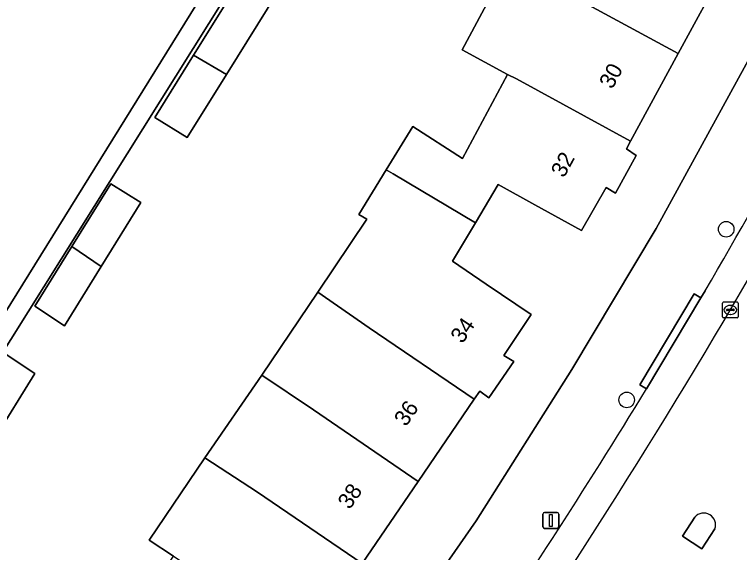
# Model space of a CAD drawing. Extents: x 161771 to 163125, y 382475 to 383179.
# Drawn here: x 162403.33 to 162448.94, y 382644.09 to 382677.91 of the extents above; entities that cross this region are included whole.
import ezdxf

# ---------------------------------------------------------------- set-up
doc = ezdxf.new("R2010")
doc.units = 0
for name, color, linetype in [('IMGEO_Boom', 7, 'Continuous'), ('IMGEO_Erf', 7, 'Continuous'), ('IMGEO_Kolk', 7, 'Continuous'), ('IMGEO_Lichtmast', 7, 'Continuous'), ('IMGEO_Pand', 7, 'Continuous'), ('IMGEO_Pand_nummerreeks', 7, 'Continuous'), ('IMGEO_Parkeervlak_open', 7, 'Continuous'), ('IMGEO_Rijbaan_lokaal_open', 7, 'Continuous'), ('IMGEO_Verkeerseiland_gesloten', 7, 'Continuous'), ('IMGEO_Voetpad_open', 7, 'Continuous')]:
    doc.layers.add(name, color=color, linetype=linetype)

msp = doc.modelspace()

# ---------------------------------------------------------------- linework, layer by layer
at = {"layer": 'IMGEO_Boom'}
for centre in [(162448.106, 382664.408), (162441.847, 382653.678)]:
    msp.add_circle(centre, 0.489, dxfattribs=at)
at = {"layer": 'IMGEO_Erf'}
for points in [[(162419.717, 382683.993), (162400.026, 382652.594)], [(162402.963, 382632.807), (162404.822, 382635.183), (162405.499, 382634.676), (162408.719, 382639.447), (162409.839, 382638.691), (162413.327, 382643.861), (162411.8, 382644.861), (162415.299, 382650.046), (162418.896, 382655.236), (162422.423, 382660.462), (162425.507, 382665.032), (162424.997, 382665.333), (162426.712, 382668.136), (162428.383, 382670.869), (162431.521, 382668.851), (162434.357, 382674.141), (162431.493, 382675.676), (162434.44, 382681.175)], [(162448.085, 382680.957), (162445.09, 382675.453), (162442.094, 382669.947), (162441.83, 382669.462), (162442.449, 382669.037), (162441.151, 382666.669), (162440.55, 382667.034), (162438.994, 382664.332), (162436.058, 382665.948), (162433.759, 382667.214), (162432.325, 382664.805), (162430.891, 382662.395), (162433.015, 382660.954), (162435.835, 382659.041), (162434.122, 382656.473), (162434.742, 382656.098), (162433.176, 382653.806), (162432.607, 382654.231), (162432.261, 382653.724), (162428.738, 382648.554), (162425.214, 382643.385)], [(162400.55, 382603.937), (162412.885, 382618.959), (162421.193, 382630.033), (162432.385, 382646.085), (162438.387, 382655.596), (162443.703, 382664.454), (162451.64, 382678.977)]]:
    msp.add_lwpolyline(points, dxfattribs=at)
for points in [[(162416.661, 382674.131), (162414.195, 382670.168), (162412.162, 382671.433), (162414.603, 382675.357), (162417.885, 382680.633), (162419.919, 382679.368)], [(162408.79, 382662.067), (162406.473, 382658.343), (162404.604, 382659.566), (162406.938, 382663.319), (162409.39, 382667.26), (162411.286, 382666.08)], [(162404.607, 382655.345), (162402.054, 382651.24), (162399.617, 382647.323), (162397.721, 382648.502), (162400.185, 382652.464), (162402.738, 382656.568)]]:
    msp.add_lwpolyline(points, close=True, dxfattribs=at)
at = {"layer": 'IMGEO_Kolk'}
for p, q in [((162447.865, 382658.908), (162447.865, 382659.76)), ((162447.94, 382659.834), (162448.792, 382659.834)), ((162448.866, 382659.76), (162448.866, 382658.908)), ((162448.124, 382659.328), (162448.124, 382659.34)), ((162448.562, 382659.291), (162448.164, 382659.291)), ((162448.167, 382659.377), (162448.565, 382659.377)), ((162448.353, 382659.614), (162448.378, 382659.614)), ((162448.608, 382659.34), (162448.608, 382659.328)), ((162448.792, 382658.834), (162447.94, 382658.834)), ((162448.376, 382659.054), (162448.351, 382659.054))]:
    msp.add_line(p, q, dxfattribs=at)
for points in [[(162447.865, 382658.908), (162447.865, 382659.76)], [(162447.94, 382659.834), (162448.792, 382659.834)], [(162448.866, 382659.76), (162448.866, 382658.908)], [(162448.792, 382658.834), (162447.94, 382658.834)]]:
    msp.add_lwpolyline(points, dxfattribs=at)
for centre, radius, start, end in [((162447.942, 382659.758), 0.0765, 91.552, 178.448), ((162447.942, 382659.758), 0.0765, 91.552, 178.448), ((162448.79, 382659.758), 0.0765, 1.552, 88.448), ((162448.79, 382659.758), 0.0765, 1.552, 88.448), ((162448.164, 382659.337), 0.0403, 85.8775, 175.7526), ((162448.161, 382659.327), 0.0366, 178.938, 274.7102), ((162448.565, 382659.334), 0.043, 264.8664, 352.4533), ((162448.569, 382659.339), 0.0386, 1.7309, 96.639), ((162447.942, 382658.91), 0.0765, 181.552, 268.448), ((162447.942, 382658.91), 0.0765, 181.552, 268.448), ((162448.79, 382658.91), 0.0765, 271.552, 358.448), ((162448.79, 382658.91), 0.0765, 271.552, 358.448)]:
    msp.add_arc(centre, radius, start, end, dxfattribs=at)
for centre, major_axis, ratio, start_param, end_param in [((162448.352, 382659.334), (-0.387, 0.002), 0.722429, 4.712389, 7.853982), ((162448.377, 382659.334), (-0.39, 0.002), 0.717154, 1.570796, 4.712389)]:
    msp.add_ellipse(centre, major_axis=major_axis, ratio=ratio, start_param=start_param, end_param=end_param, dxfattribs=at)
at = {"layer": 'IMGEO_Lichtmast'}
for p, q in [((162436.579, 382645.701), (162436.579, 382646.501)), ((162436.579, 382646.501), (162436.579, 382645.701)), ((162436.679, 382646.601), (162437.469, 382646.601)), ((162437.469, 382646.601), (162436.679, 382646.601)), ((162437.569, 382646.501), (162437.569, 382645.701)), ((162437.569, 382645.701), (162437.569, 382646.501)), ((162437.469, 382645.601), (162436.679, 382645.601)), ((162436.679, 382645.601), (162437.469, 382645.601))]:
    msp.add_line(p, q, dxfattribs=at)
msp.add_lwpolyline([(162436.999, 382646.476), (162437.149, 382646.476), (162437.149, 382645.726), (162436.999, 382645.726), (162436.999, 382646.476)], dxfattribs=at)
for centre, start, end in [((162436.679, 382646.501), 90, 180), ((162436.679, 382646.501), 90, 180), ((162437.469, 382646.501), 0, 90), ((162437.469, 382646.501), 360, 90), ((162436.679, 382645.701), 180, 270), ((162436.679, 382645.701), 180, 270), ((162437.469, 382645.701), 270, 0), ((162437.469, 382645.701), 270, 0)]:
    msp.add_arc(centre, 0.1, start, end, dxfattribs=at)
at = {"layer": 'IMGEO_Pand'}
for points in [[(162415.558, 382679.821), (162419.647, 382686.401), (162418.487, 382688.122), (162417.16, 382690.091), (162412.023, 382697.771), (162411.249, 382698.928), (162381.251, 382681.612), (162384.247, 382676.421), (162377.543, 382672.551), (162374.321, 382678.364), (162366.966, 382674.287), (162368.086, 382672.266), (162370.25, 382668.361), (162371.587, 382669.114), (162376.072, 382661.372), (162380.403, 382663.872), (162392.699, 382670.97), (162399.045, 382663.839), (162393.801, 382655.401), (162391.162, 382651.154), (162395.631, 382648.374), (162395.908, 382648.202)], [(162448.085, 382680.957), (162440.898, 382684.867), (162437.165, 382686.917), (162434.22, 382681.29), (162434.44, 382681.175), (162437.319, 382679.668), (162437.903, 382679.362), (162445.09, 382675.453)], [(162445.09, 382675.453), (162437.903, 382679.362), (162437.319, 382679.668), (162434.44, 382681.175), (162431.493, 382675.676), (162434.357, 382674.141), (162434.908, 382673.857), (162442.094, 382669.947)], [(162414.603, 382675.357), (162416.661, 382674.131), (162419.919, 382679.368), (162417.885, 382680.633)], [(162416.661, 382674.131), (162414.603, 382675.357), (162412.162, 382671.433), (162414.195, 382670.168)], [(162426.712, 382668.136), (162427.152, 382667.885), (162432.325, 382664.805), (162433.759, 382667.214), (162436.058, 382665.948), (162438.994, 382664.332), (162440.55, 382667.034), (162441.151, 382666.669), (162442.449, 382669.037), (162441.83, 382669.462), (162442.094, 382669.947), (162434.908, 382673.857), (162434.357, 382674.141), (162431.521, 382668.851), (162428.383, 382670.869)], [(162432.261, 382653.724), (162432.607, 382654.231), (162433.176, 382653.806), (162434.742, 382656.098), (162434.122, 382656.473), (162435.835, 382659.041), (162433.015, 382660.954), (162430.891, 382662.395), (162432.325, 382664.805), (162427.152, 382667.885), (162426.712, 382668.136), (162424.997, 382665.333), (162425.507, 382665.032), (162422.423, 382660.462), (162425.652, 382658.22)], [(162406.938, 382663.319), (162408.79, 382662.067), (162411.286, 382666.08), (162409.39, 382667.26)], [(162408.79, 382662.067), (162406.938, 382663.319), (162404.604, 382659.566), (162406.473, 382658.343)], [(162428.738, 382648.554), (162432.261, 382653.724), (162425.652, 382658.22), (162422.423, 382660.462), (162418.896, 382655.236), (162422.133, 382653.048)], [(162400.185, 382652.464), (162402.054, 382651.24), (162404.607, 382655.345), (162402.738, 382656.568)], [(162428.738, 382648.554), (162422.133, 382653.048), (162418.896, 382655.236), (162415.299, 382650.046), (162418.613, 382647.876), (162425.214, 382643.385)], [(162418.613, 382647.876), (162415.299, 382650.046), (162411.8, 382644.861), (162413.327, 382643.861), (162414.533, 382643.072), (162415.094, 382642.704), (162421.691, 382638.215), (162425.214, 382643.385)]]:
    msp.add_lwpolyline(points, close=True, dxfattribs=at)
at = {"layer": 'IMGEO_Parkeervlak_open'}
msp.add_lwpolyline([(162446.783, 382660.54), (162446.52, 382660.093), (162443.099, 382654.384)], dxfattribs=at)
for centre, radius, start, end in [((162116.582, 382854.367), 382.886, 329.58715, 333.2852), ((162074.96, 382879.557), 433.51, 326.74218, 331.68168), ((162095.693, 382866.449), 407.016, 325.46872, 328.59913)]:
    msp.add_arc(centre, radius, start, end, dxfattribs=at)
at = {"layer": 'IMGEO_Rijbaan_lokaal_open'}
msp.add_lwpolyline([(162447.397, 382645.571), (162446.564, 382644.314), (162445.349, 382645.12), (162446.132, 382646.301)], dxfattribs=at)
for centre, radius, start, end in [((162074.96, 382879.557), 433.51, 326.74218, 331.68168), ((162446.698, 382645.821), 0.742, 340.2896, 139.7341)]:
    msp.add_arc(centre, radius, start, end, dxfattribs=at)
at = {"layer": 'IMGEO_Verkeerseiland_gesloten'}
msp.add_lwpolyline([(162446.132, 382646.301), (162445.349, 382645.12), (162446.564, 382644.314), (162447.397, 382645.571)], dxfattribs=at)
msp.add_arc((162446.698, 382645.821), 0.742, 340.2896, 139.7341, dxfattribs=at)
at = {"layer": 'IMGEO_Voetpad_open'}
for points in [[(162483.186, 382760.323), (162482.438, 382760.49), (162481.155, 382756.282), (162479.277, 382750), (162475.552, 382737.539), (162469.715, 382720.652), (162462.007, 382700.842), (162457.539, 382690.752), (162451.64, 382678.977), (162443.703, 382664.454), (162438.387, 382655.596), (162432.385, 382646.085), (162421.193, 382630.033), (162412.885, 382618.959), (162400.55, 382603.937), (162397.717, 382600.824), (162401.803, 382597.737), (162402.538, 382596.903), (162403.952, 382598.14), (162405.935, 382599.931), (162406.248, 382600.285)], [(162415.558, 382679.821), (162395.908, 382648.202), (162395.631, 382648.374), (162386.758, 382635.639), (162385.162, 382633.349), (162380.551, 382626.89), (162378.905, 382624.703), (162375.897, 382620.708), (162376.707, 382619.293), (162380.021, 382623.695), (162380.952, 382624.94), (162380.664, 382625.156), (162383.704, 382629.221), (162386.283, 382632.669), (162389.168, 382636.856), (162391.913, 382640.704), (162394.693, 382644.6), (162400.026, 382652.594), (162419.717, 382683.993)], [(162443.099, 382654.384), (162442.668, 382654.635), (162446.089, 382660.344), (162446.52, 382660.093), (162446.783, 382660.54)]]:
    msp.add_lwpolyline(points, dxfattribs=at)
msp.add_lwpolyline([(162446.52, 382660.093), (162446.089, 382660.344), (162442.668, 382654.635), (162443.099, 382654.384)], close=True, dxfattribs=at)
for centre, radius, start, end in [((162116.582, 382854.367), 382.886, 329.58715, 333.2852), ((162095.693, 382866.449), 407.016, 325.46872, 328.59913)]:
    msp.add_arc(centre, radius, start, end, dxfattribs=at)

# ---------------------------------------------------------------- texts
at = {"layer": 'IMGEO_Pand_nummerreeks'}
for s, rotation, p in [('30', 61.444, (162440.935, 382673.169)), ('32', 61.4416, (162437.901, 382667.593)), ('34', 55.769, (162431.513, 382657.169)), ('36', 55.769, (162427.965, 382651.955)), ('38', 55.769, (162424.42, 382646.743))]:
    msp.add_text(s, height=1, rotation=rotation, dxfattribs=at).set_placement(p)

doc.saveas('drawing.dxf')
